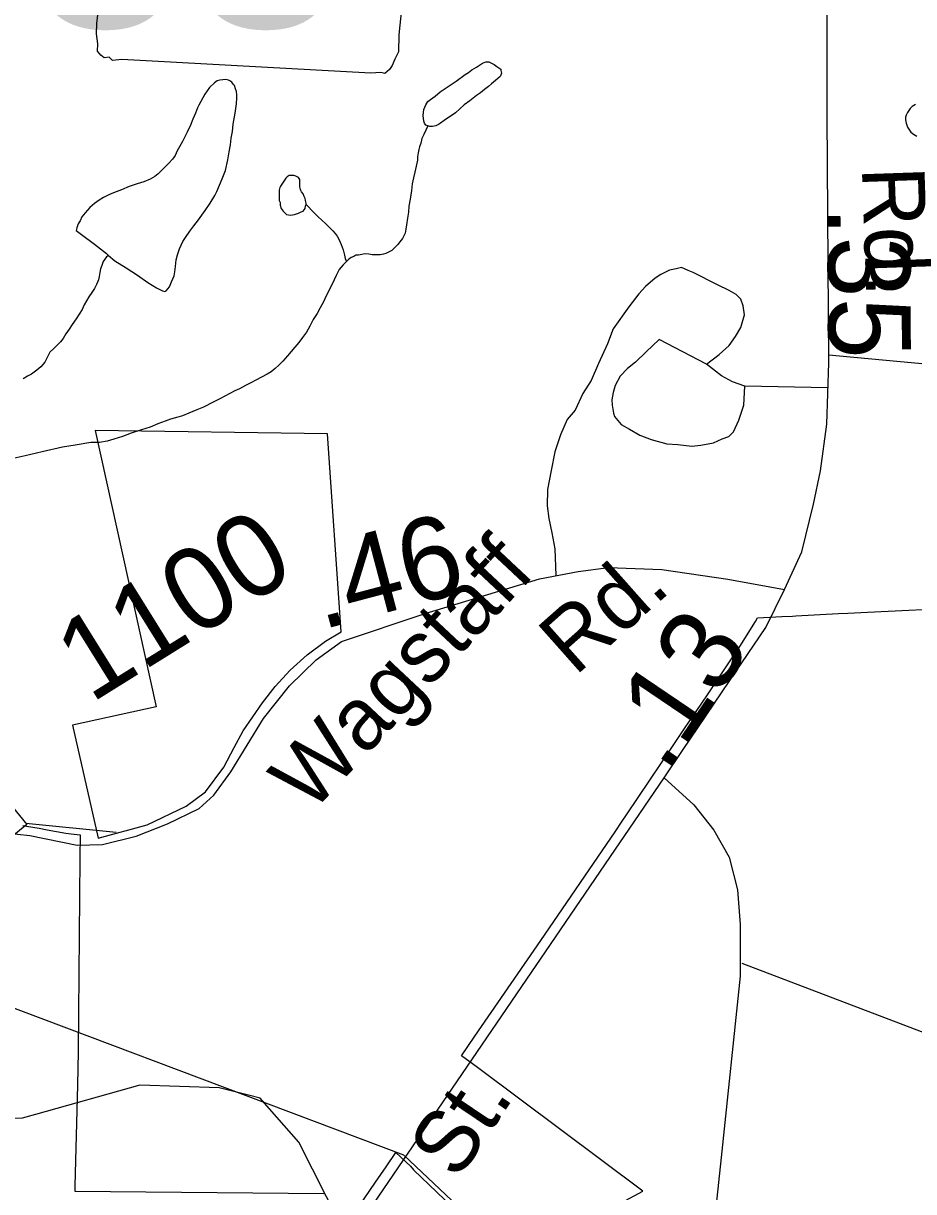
# Model space of a CAD drawing. Extents: x 2001466 to 31450019, y -30647475 to 847247.
# Drawn here: x 2056853 to 2059559, y 660070 to 663620 of the extents above; entities that cross this region are included whole.
import ezdxf

# ---------------------------------------------------------------- set-up
doc = ezdxf.new("R2010")
doc.units = 0
for name, color, linetype in [('Exist Boundary Political City Limit New', 7, 'Continuous'), ('Exist Hydrographic Creek Single Shore', 7, 'Continuous'), ('Exist Hydrographic Misc Water Feature', 7, 'Continuous'), ('Exist Road Non-System Type 51', 7, 'Continuous'), ('Exist Road Non-System Type 51 Label', 7, 'Continuous'), ('Exist Road Primary US Attributed', 7, 'Continuous'), ('Exist Road Primary US Label', 7, 'Continuous'), ('Exist Road Primary US Mileage Hundredths English Label', 7, 'Continuous'), ('Exist Road Secondary Mileage Hundredths English Label', 7, 'Continuous'), ('Exist Road Secondary Structure Standard Bridge CELL', 7, 'Continuous'), ('Exist Road Secondary Structure Standard Bridge Number Label', 7, 'Continuous'), ('Exist Road Secondary Type 51 Attributed', 7, 'Continuous'), ('Exist Road Secondary Type 51 Label', 7, 'Continuous'), ('Exist Road Secondary Type 51 Number Label', 7, 'Continuous'), ('Exist Utilities Electrical Transmission Line', 7, 'Continuous'), ('Map Preparation Boundary City Limit Buffer Line', 7, 'Continuous')]:
    doc.layers.add(name, color=color, linetype=linetype)

msp = doc.modelspace()

# ---------------------------------------------------------------- linework, layer by layer
at = {"layer": 'Exist Boundary Political City Limit New'}
for points in [[(2057070.9, 662382.9), (2057256.8, 661543.3), (2057002.8, 661487.4), (2057080.5, 661144.3), (2057229.6, 661184.8), (2057348.4, 661241.3), (2057406.8, 661284.9), (2057462.6, 661359.6), (2057493.9, 661419.2), (2057521.5, 661469.8), (2057580, 661554.8), (2057618.6, 661604.6), (2057664.2, 661654.2), (2057716.1, 661701.2), (2057771.6, 661743), (2057818.8, 661770.9), (2057777.5, 662373), (2057070.9, 662382.9)], [(2058225.2, 660542.2), (2058426.1, 660833.2), (2058652, 661163.4), (2058673.4, 661195.1), (2058686.5, 661214.8), (2058827.5, 661425), (2058856.2, 661467.9), (2058883.8, 661508.9), (2058911.2, 661548.3), (2058937.9, 661588.1), (2058992.9, 661670.5), (2059030.6, 661726.7), (2059077.6, 661802.2), (2059083.9, 661813.1), (2059157.8, 661817.2), (2059190.8, 661818.9), (2059200.2, 661819.5), (2059330.4, 661826.3), (2059359, 661827.7), (2059418, 661830.6), (2059710.8, 661845.1)], [(2056851.5, 661182.4), (2056862.8, 661180.4), (2056901.5, 661173.8), (2056925.4, 661169.5), (2056982.6, 661159.4), (2056998.1, 661156.7), (2057025.9, 661153.9), (2057025, 661083.6), (2057020, 660495.1), (2057018.1, 660393), (2057009.9, 660087), (2057009.6, 660071.3), (2057766, 660064)], [(2058603.9, 660000), (2058735.6, 660071.2), (2058233.5, 660447.2), (2058184.9, 660482.6), (2058225.2, 660542.2)], [(2057856, 660000), (2057923.6, 660098.3), (2057955.5, 660145.1), (2057985.4, 660188.9), (2058029.4, 660147), (2058039.2, 660136.4), (2058181, 660000)]]:
    msp.add_lwpolyline(points, dxfattribs=at)
at = {"layer": 'Exist Hydrographic Creek Single Shore'}
for points in [[(2056889.6, 660304.2), (2056849.2, 660292.8), (2056682, 660286.3), (2056607.2, 660310.8), (2056507.1, 660444.1), (2056491.3, 660767.9)], [(2057541, 660361.7), (2057448.1, 660385.6), (2057207.2, 660393.8), (2056889.6, 660304.2)], [(2057578.5, 660347.2), (2057573, 660353.5), (2057541, 660361.7)], [(2057815.5, 659971.9), (2057690.1, 660219.9), (2057578.5, 660347.2)]]:
    msp.add_lwpolyline(points, dxfattribs=at)
at = {"layer": 'Exist Hydrographic Misc Water Feature'}
for points in [[(2058082.5, 663308.2), (2058076.6, 663310.2), (2058072.5, 663316.2), (2058070.4, 663322.2), (2058068.4, 663340.2), (2058070.4, 663358.2), (2058076.4, 663372.2), (2058082.3, 663382.2), (2058090.3, 663388.2), (2058104.3, 663398.2), (2058120.3, 663412.2), (2058132.4, 663420.2), (2058168.3, 663444.3), (2058196.1, 663464.4), (2058206.2, 663470.4), (2058216.2, 663478.5), (2058230.2, 663486.5), (2058248.2, 663498.5), (2058258.3, 663502.5), (2058268.1, 663502.5), (2058284.1, 663494.6), (2058292.1, 663488.6), (2058304.2, 663480.6), (2058304.2, 663476.6), (2058306.3, 663468.6), (2058304.2, 663462.6), (2058302.1, 663458.6), (2058288.2, 663446.6), (2058276.1, 663436.6), (2058266.3, 663428.5), (2058254.4, 663418.5), (2058242.3, 663408.5), (2058230.4, 663400.4), (2058210.3, 663384.4), (2058192.4, 663372.4), (2058166.4, 663348.4), (2058132.4, 663324.3), (2058120.5, 663316.3), (2058114.5, 663312.3), (2058106.5, 663308.3), (2058096.5, 663306.3), (2058088.5, 663306.2), (2058082.5, 663308.2)], [(2057111.4, 662914.5), (2057131.5, 662898.5), (2057165.5, 662876.5), (2057199.6, 662854.6), (2057231.6, 662832.8), (2057257.6, 662816.7), (2057275.5, 662806.8), (2057283.5, 662804.8), (2057287.6, 662806.8), (2057297.6, 662818.9), (2057303.5, 662834.9), (2057311.5, 662852.9), (2057313.4, 662864.8), (2057315.4, 662880.8), (2057317.5, 662900.9), (2057321.4, 662916.9), (2057327.3, 662934.9), (2057337.4, 662956.9), (2057345.4, 662968.9), (2057359.3, 662988.9), (2057371.2, 663004.9), (2057385.2, 663022.9), (2057405.3, 663051), (2057421, 663073), (2057435, 663097.1), (2057441.1, 663109.1), (2057456.9, 663147), (2057467, 663173), (2057474.8, 663205.1), (2057478.9, 663229.1), (2057482.8, 663251.1), (2057484.6, 663271.1), (2057488.7, 663291.1), (2057490.8, 663313.1), (2057496.5, 663347.1), (2057500.6, 663375.1), (2057502.4, 663393.1), (2057502.4, 663403.1), (2057500.4, 663413.1), (2057498.3, 663421.1), (2057494.4, 663431), (2057490.3, 663435), (2057486.5, 663441), (2057480.5, 663445), (2057476.4, 663447), (2057468.4, 663449), (2057450.4, 663447), (2057442.4, 663445), (2057434.4, 663439), (2057418.4, 663424.9), (2057404.4, 663404.9), (2057392.5, 663382.9), (2057386.6, 663370.9), (2057382.5, 663362.9), (2057376.5, 663346.9), (2057368.5, 663328.9), (2057360.8, 663310.8), (2057350.7, 663288.8), (2057336.8, 663260.8), (2057320.8, 663232.8), (2057314.8, 663218.8), (2057306.8, 663206.8), (2057294.9, 663194.7), (2057282.8, 663182.7), (2057262.9, 663162.7), (2057252.9, 663154.7), (2057239, 663146.7), (2057219.1, 663138.6), (2057199, 663132.6), (2057175, 663124.5), (2057151, 663114.5), (2057127, 663104.5), (2057113.1, 663098.4), (2057097.1, 663090.4), (2057083.1, 663082.4), (2057069.2, 663072.4), (2057055.2, 663060.4), (2057041.1, 663044.3), (2057031.2, 663032.3), (2057025.3, 663020.3), (2057019.3, 663010.3), (2057015.2, 662998.3), (2057013.2, 662990.3), (2057029.4, 662978.3), (2057069.4, 662948.4), (2057105.5, 662920.5), (2057111.4, 662914.5)], [(2059564, 663373), (2059554, 663367), (2059548.3, 663360.9), (2059544.2, 663354.9), (2059540.3, 663348.9), (2059536.2, 663340.9), (2059534.1, 663334.9), (2059534.1, 663326.9), (2059536.2, 663316.9), (2059540.3, 663304.9), (2059550.3, 663289), (2059558.3, 663283), (2059568.3, 663277)], [(2058082.5, 663308.2), (2058070.4, 663282.2), (2058064.5, 663270.2), (2058060.6, 663256.2), (2058056.7, 663244.2), (2058054.7, 663236.2), (2058052.6, 663226.2), (2058050.8, 663214.2), (2058050.8, 663204.2), (2058046.9, 663186.2), (2058042.8, 663168.1), (2058038.9, 663150.1), (2058034.8, 663132.1), (2058032.9, 663112.1), (2058028.8, 663086.1), (2058024.9, 663064.1), (2058023.1, 663046.1), (2058021, 663028.1), (2058017.1, 663008.1), (2058015.1, 662994.1), (2058013.2, 662982.1), (2058009.1, 662974.1), (2058005.2, 662966.1), (2057997.2, 662956.1), (2057991.1, 662948.1), (2057983.1, 662940), (2057973.2, 662930.1), (2057963.2, 662924.1), (2057955.2, 662920.1), (2057947.2, 662918), (2057937.4, 662916), (2057923.2, 662916), (2057913.4, 662916), (2057903.3, 662918), (2057891.2, 662920), (2057881.4, 662917.9), (2057871.3, 662915.9), (2057863.3, 662915.9), (2057857.2, 662911.9), (2057849.2, 662907.9), (2057841.2, 662901.8), (2057835.2, 662895.8)], [(2057713, 663069.5), (2057713, 663073.5), (2057711, 663081.5), (2057709.1, 663087.5), (2057706.9, 663093.6), (2057703, 663101.6), (2057698.9, 663107.5), (2057696.8, 663111.5), (2057695, 663115.5), (2057692.9, 663123.5), (2057692.9, 663129.5), (2057692.9, 663135.5), (2057692.9, 663145.5), (2057688.8, 663151.5), (2057684.9, 663153.5), (2057680.8, 663155.5), (2057674.9, 663157.5), (2057671, 663157.5), (2057664.8, 663157.5), (2057661, 663157.5), (2057655, 663153.4), (2057650.9, 663149.4), (2057647, 663143.4), (2057642.9, 663137.4), (2057639, 663131.4), (2057634.9, 663125.4), (2057632.9, 663121.4), (2057631, 663113.4), (2057631, 663099.4), (2057631, 663091.4), (2057631, 663081.4), (2057633.1, 663075.4), (2057633.1, 663067.4), (2057637, 663057.4), (2057643.1, 663049.4), (2057647, 663045.4), (2057653, 663039.4), (2057665.1, 663037.5), (2057676.9, 663039.5), (2057689, 663043.5), (2057697, 663047.5), (2057703, 663049.5), (2057709.1, 663057.5), (2057711, 663065.5), (2057713, 663069.5)], [(2057713, 663069.5), (2057737, 663043.6), (2057749.1, 663031.6), (2057771.1, 663011.7), (2057785.2, 662997.7), (2057793.2, 662989.7), (2057801.2, 662981.7), (2057807.2, 662973.7), (2057813.1, 662961.7), (2057819.3, 662947.8), (2057825.2, 662931.8), (2057829.3, 662915.8), (2057831.4, 662905.8), (2057835.2, 662895.8)], [(2057111.4, 662914.5), (2057105.5, 662910.5), (2057095.4, 662896.4), (2057091.5, 662884.4), (2057087.6, 662874.4), (2057085.6, 662862.4), (2057083.5, 662850.4), (2057081.5, 662840.4), (2057075.5, 662826.4), (2057069.6, 662814.4), (2057061.6, 662802.4), (2057051.7, 662788.4), (2057037.6, 662764.4), (2057031.9, 662750.4), (2057013.8, 662722.3), (2057001.7, 662704.3), (2056991.9, 662690.3), (2056981.8, 662676.3), (2056973.8, 662662.2), (2056965.8, 662652.2), (2056953.9, 662640.2), (2056945.9, 662632.2), (2056934, 662620.2), (2056928.1, 662610.2), (2056918, 662590.2), (2056906, 662576.2), (2056894.1, 662566.1), (2056878.1, 662554.1), (2056866.2, 662548.1), (2056852.2, 662540)], [(2057835.2, 662895.8), (2057825.2, 662885.8), (2057813.3, 662871.8), (2057803.5, 662853.7), (2057791.4, 662827.7), (2057773.5, 662791.7), (2057765.5, 662773.8), (2057755.5, 662755.7), (2057745.6, 662737.7), (2057733.7, 662719.7), (2057723.7, 662699.7), (2057713.9, 662681.6), (2057701.8, 662665.6), (2057689.9, 662649.6), (2057677.8, 662635.5), (2057655.8, 662609.6), (2057641.9, 662593.5), (2057630, 662581.5), (2057617.9, 662571.5), (2057606, 662561.4), (2057594.1, 662553.4), (2057560.1, 662535.4), (2057544.1, 662527.4), (2057528.1, 662519.3), (2057510, 662509.3), (2057496.1, 662503.2), (2057450.2, 662479.2), (2057430.1, 662469.2), (2057400.1, 662453.1), (2057380.2, 662445.1), (2057356.2, 662435), (2057336.4, 662427), (2057322.2, 662423), (2057300.3, 662416.9), (2057284.3, 662410.9), (2057262.3, 662402.9), (2057238.3, 662392.8), (2057212.3, 662384.7), (2057180.3, 662374.7), (2057154.5, 662364.7), (2057128.4, 662356.6), (2057108.3, 662350.5), (2057084.3, 662346.5), (2057058.5, 662346.5), (2057010.5, 662338.4), (2056972.6, 662332.3), (2056910.5, 662318.2), (2056858.6, 662306.1), (2056812.7, 662296)]]:
    msp.add_lwpolyline(points, dxfattribs=at)
at = {"layer": 'Exist Road Non-System Type 51'}
for p, q in [((2059300.5, 662612.9), (2059661.2, 662579.1)), ((2059298.1, 662512.5), (2059046, 662517.6))]:
    msp.add_line(p, q, dxfattribs=at)
for points in [[(2058017.2, 663810.2), (2057993.7, 663585), (2057992.7, 663533), (2057982.2, 663511.2), (2057973.8, 663491.4), (2057965.6, 663479.6), (2057951.3, 663467.9), (2057939.4, 663470.1), (2057909.4, 663468.7), (2057152.2, 663510.1), (2057124.1, 663506.7), (2057114.3, 663516.9), (2057098.3, 663515.2), (2057088.5, 663523.4), (2057078.7, 663535.6), (2057079.2, 663557.6), (2057075.8, 663587.6), (2057076.4, 663619.6), (2057088.6, 663725.4)], [(2058929.3, 662584), (2058967.9, 662613.2), (2058998.5, 662640.6), (2059017.1, 662668.2), (2059033.6, 662695.9), (2059044.4, 662733.7), (2059041, 662761.7), (2059033.4, 662781.9), (2059019.7, 662796.2), (2058997.9, 662808.6), (2058962.3, 662825.3), (2058889, 662862.8), (2058873.1, 662869.1), (2058853.3, 662877.5), (2058837.2, 662873.9), (2058817.2, 662870.3), (2058790.9, 662856.8), (2058772.7, 662845.2), (2058744.1, 662819.8), (2058723.7, 662798.2), (2058692.9, 662758.8), (2058645.5, 662691.8), (2058628.6, 662646.1), (2058601.4, 662586.7), (2058578.4, 662535.1), (2058553.5, 662495.6), (2058530.5, 662444.1), (2058505.9, 662416.6), (2058485, 662369), (2058467.9, 662317.4), (2058456.8, 662261.6), (2058445.6, 662203.8), (2058444.6, 662153.8), (2058449.8, 662115.7), (2058458.9, 662071.6), (2058467.9, 662023.4), (2058471.1, 661941.6)], [(2058929.3, 662584), (2058784.9, 662658.9), (2058746.1, 662621.7), (2058713.5, 662590.4), (2058689.1, 662570.9), (2058666.6, 662547.3), (2058652, 662519.6), (2058645.6, 662497.8), (2058641.1, 662475.9), (2058642.8, 662459.8), (2058646.3, 662435.8), (2058650.1, 662425.7), (2058669.6, 662401.3), (2058695.3, 662386.8), (2058726.9, 662368.1), (2058760.7, 662355.4), (2058808.4, 662342.5), (2058842.4, 662339.8), (2058884.3, 662334.9), (2058912.3, 662338.3), (2058950.5, 662345.6), (2058976.7, 662357), (2058996.9, 662364.6), (2059011.2, 662378.3), (2059027.9, 662414), (2059042.8, 662459.7), (2059046, 662517.6)], [(2059046, 662517.6), (2059008.3, 662530.4), (2058974.6, 662549.1), (2058929.3, 662584)], [(2059036.3, 660763.8), (2060624, 660159.6), (2060653.7, 660147), (2060671.6, 660142.6), (2060687.6, 660138.3), (2060701.6, 660138), (2060715.5, 660137.7), (2060731.6, 660139.4), (2060749.8, 660151), (2060762.1, 660164.8), (2060770.4, 660178.6), (2060782.7, 660196.4), (2060826.5, 660281.5), (2060841.1, 660311.2), (2060851.3, 660323), (2060871.4, 660324.6), (2060887.3, 660320.2), (2060921, 660309.6), (2061151.4, 660230.9), (2061217, 660211.5)]]:
    msp.add_lwpolyline(points, dxfattribs=at)
at = {"layer": 'Exist Road Primary US Attributed'}
for points in [[(2059166.2, 661899.6), (2059218.5, 662013.8), (2059254.6, 662159.3), (2059275.5, 662259.9), (2059294.4, 662402.3), (2059300.7, 662588.7), (2059295.4, 663340.6), (2059295.4, 663712.5)], [(2058800.4, 661326.8), (2058855.9, 661410.6), (2058999.8, 661623.1), (2059109.7, 661784.4), (2059166.2, 661899.6)], [(2055808.3, 655607.2), (2056384.5, 656440.3), (2056631.5, 656773.3), (2056739.3, 656932.5), (2056804.2, 657056.1), (2056839.7, 657137.8), (2057035.4, 657847.8), (2057102.4, 658134.8), (2057229.1, 658557.8), (2057280.9, 658755.8), (2057376.1, 659063.7), (2057472.4, 659331.8), (2057516.3, 659409.3), (2057768.5, 659813.5), (2058800.4, 661326.8)]]:
    msp.add_lwpolyline(points, dxfattribs=at)
at = {"layer": 'Exist Road Secondary Structure Standard Bridge CELL'}
msp.add_line((2056860.6, 661189.8), (2057135.2, 661162.5), dxfattribs=at)
msp.add_lwpolyline([(2056217.3, 661021.3), (2056684.9, 661404.3), (2056863.8, 661185.9), (2056396.2, 660802.9)], close=True, dxfattribs=at)
at = {"layer": 'Exist Road Secondary Type 51 Attributed'}
for points in [[(2056545.2, 661103.3), (2056592.1, 661135.6), (2056637.5, 661156.1), (2056683, 661164.2), (2056759.2, 661164.2), (2056872.5, 661151.7), (2057016.6, 661122.1), (2057093.7, 661124.2), (2057196.1, 661149.6), (2057291.1, 661187.6), (2057387.1, 661234.1), (2057431.5, 661274.2), (2057483.2, 661345), (2057582.9, 661507.7), (2057662.1, 661607), (2057743.4, 661686.2), (2057820.4, 661741.1), (2058074.3, 661826.7), (2058421.6, 661932.3), (2058539.3, 661954.5), (2058631.1, 661966.1), (2058793.7, 661959.8), (2058994.2, 661931.3), (2059166.2, 661899.6)], [(2058800.4, 661326.8), (2058890.3, 661244.7), (2058951.6, 661168.6), (2058998, 661086.2), (2059023.3, 660986.9), (2059031.8, 660881.3), (2059031.8, 660725), (2058973.7, 660173.6), (2058931.5, 659774.3), (2058843.9, 659138.4), (2058825.6, 658945.5)]]:
    msp.add_lwpolyline(points, dxfattribs=at)
at = {"layer": 'Exist Utilities Electrical Transmission Line'}
msp.add_lwpolyline([(2063583.7, 657590.1), (2059873.3, 658420.5), (2058009.5, 660180.5), (2056432.8, 660774), (2050997.3, 663369.7), (2049560.3, 664054.6)], dxfattribs=at)
at = {"layer": 'Map Preparation Boundary City Limit Buffer Line'}
for points in [[(2057070.9, 662382.9), (2057256.8, 661543.3), (2057002.8, 661487.4), (2057080.5, 661144.3), (2057229.6, 661184.8), (2057348.4, 661241.3), (2057406.8, 661284.9), (2057462.6, 661359.6), (2057493.9, 661419.2), (2057521.5, 661469.8), (2057580, 661554.8), (2057618.6, 661604.6), (2057664.2, 661654.2), (2057716.1, 661701.2), (2057771.6, 661743), (2057818.8, 661770.9), (2057777.5, 662373), (2057070.9, 662382.9)], [(2058225.2, 660542.2), (2058426.1, 660833.2), (2058652, 661163.4), (2058673.4, 661195.1), (2058686.5, 661214.8), (2058827.5, 661425), (2058856.2, 661467.9), (2058883.8, 661508.9), (2058911.2, 661548.3), (2058937.9, 661588.1), (2058992.9, 661670.5), (2059030.6, 661726.7), (2059077.6, 661802.2), (2059083.9, 661813.1), (2059157.8, 661817.2), (2059190.8, 661818.9), (2059200.2, 661819.5), (2059330.4, 661826.3), (2059359, 661827.7), (2059418, 661830.6), (2059710.8, 661845.1)], [(2056851.5, 661182.4), (2056862.8, 661180.4), (2056901.5, 661173.8), (2056925.4, 661169.5), (2056982.6, 661159.4), (2056998.1, 661156.7), (2057025.9, 661153.9), (2057025, 661083.6), (2057020, 660495.1), (2057018.1, 660393), (2057009.9, 660087), (2057009.6, 660071.3), (2057766, 660064)], [(2058603.9, 660000), (2058735.6, 660071.2), (2058233.5, 660447.2), (2058184.9, 660482.6), (2058225.2, 660542.2)], [(2057856, 660000), (2057923.6, 660098.3), (2057955.5, 660145.1), (2057985.4, 660188.9), (2058029.4, 660147), (2058039.2, 660136.4), (2058181, 660000)]]:
    msp.add_lwpolyline(points, dxfattribs=at)

# ---------------------------------------------------------------- texts
at = {"layer": 'Exist Road Non-System Type 51 Label'}
msp.add_text('Rd.', height=190, rotation=271.9653, dxfattribs=at).set_placement((2059401.2, 663182.2))
at = {"layer": 'Exist Road Primary US Label'}
msp.add_text('St.', height=190, rotation=55.9989, dxfattribs=at).set_placement((2058172.3, 660100.6))
at = {"layer": 'Exist Road Primary US Mileage Hundredths English Label'}
for s, rotation, p in [('.35', 270.3987, (2059297.3, 663064.6)), ('.13', 55.9068, (2058806.8, 661338.1))]:
    msp.add_text(s, height=250, rotation=rotation, dxfattribs=at).set_placement(p)
at = {"layer": 'Exist Road Secondary Mileage Hundredths English Label'}
msp.add_text('.46', height=250, rotation=14.8573, dxfattribs=at).set_placement((2057758.7, 661776.6))
at = {"layer": 'Exist Road Secondary Structure Standard Bridge Number Label'}
msp.add_text('338', height=656.17, dxfattribs=at).set_placement((2056369.6, 663608.3))
at = {"layer": 'Exist Road Secondary Type 51 Label'}
for s, rotation, p in [('Wagstaff', 46.8995, (2057727.2, 661215.7)), ('Rd.', 41.5958, (2058529.7, 661634))]:
    msp.add_text(s, height=190, rotation=rotation, dxfattribs=at).set_placement(p)
at = {"layer": 'Exist Road Secondary Type 51 Number Label'}
msp.add_text('1100', height=250, rotation=31.918, dxfattribs=at).set_placement((2057058, 661552))

doc.saveas('drawing.dxf')
